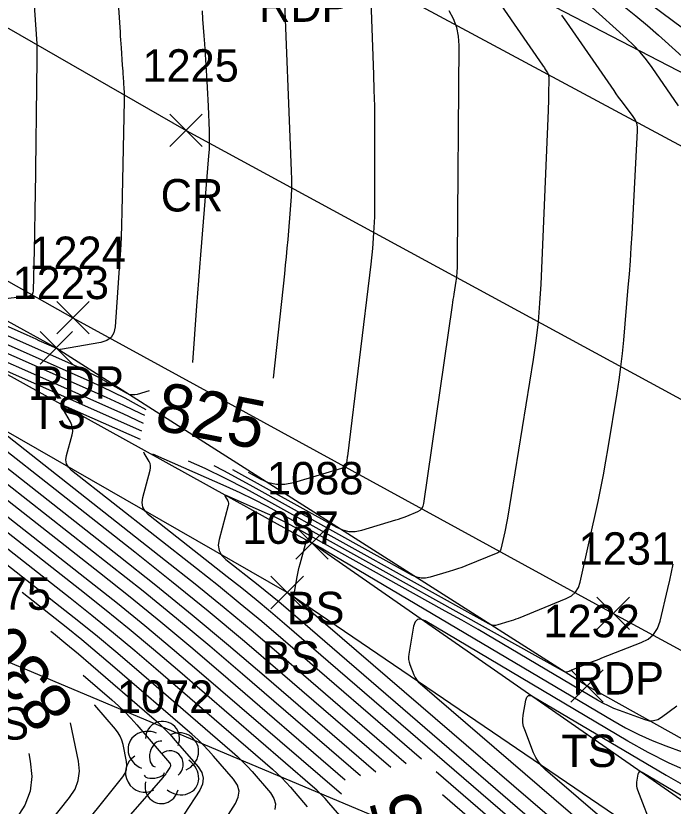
# Model space of a CAD drawing. Extents: x 1650836 to 1652450, y 332578 to 333908.
# Drawn here: x 1651914.59 to 1651955.14, y 332846.53 to 332895.25 of the extents above; entities that cross this region are included whole.
import ezdxf

# ---------------------------------------------------------------- set-up
doc = ezdxf.new("R2010")
doc.units = 0
for name, color, linetype in [('L_A', 7, 'Continuous'), ('L_I', 7, 'Continuous'), ('L_TIC', 7, 'Continuous'), ('LELB', 7, 'Continuous'), ('LSOGCMA', 7, 'Continuous'), ('LSOGCMA_T', 7, 'Continuous'), ('LSOGCMI', 7, 'Continuous'), ('LTD', 7, 'Continuous'), ('P_A', 7, 'Continuous'), ('P_I', 7, 'Continuous'), ('P_TIC', 7, 'Continuous'), ('PET', 7, 'Continuous'), ('PRC', 7, 'Continuous')]:
    doc.layers.add(name, color=color, linetype=linetype)

msp = doc.modelspace()

# ---------------------------------------------------------------- linework, layer by layer
at = {"layer": 'L_TIC'}
for points in [[(1651916.082, 332873.787), (1651918.082, 332875.787)], [(1651918.082, 332873.787), (1651916.082, 332875.787)], [(1651931.852, 332861.75), (1651933.852, 332863.75)], [(1651933.852, 332861.75), (1651931.852, 332863.75)], [(1651930.328, 332858.703), (1651932.328, 332860.703)], [(1651932.328, 332858.703), (1651930.328, 332860.703)], [(1651948.824, 332852.945), (1651950.824, 332854.945)], [(1651950.824, 332852.945), (1651948.824, 332854.945)]]:
    msp.add_lwpolyline(points, dxfattribs=at)
at = {"layer": 'LELB'}
for points in [[(1651863.072, 332944.289), (1651896.914, 332924.632), (1651933.94, 332903.012), (1651966.422, 332886.181), (1652000.17, 332869.987)], [(1651844.759, 332915.941), (1651880.379, 332894.976), (1651917.082, 332874.787), (1651949.824, 332853.945), (1651967.074, 332844.342), (1652000.53, 332828.254), (1652035.357, 332809.776), (1652067.23, 332793.489), (1652106.029, 332773.108), (1652143.274, 332753.324), (1652172.167, 332734.049)], [(1652048.756, 332662.461), (1652082.555, 332678.298), (1652130.366, 332703.201), (1652148.083, 332715.406), (1652159.47, 332726.367), (1652148.02, 332734.227), (1652128.413, 332739.339), (1652116.951, 332747.33), (1652106.793, 332756.875), (1652094.604, 332761.138), (1652083.802, 332764.466), (1652074.482, 332770.284), (1652065.17, 332770.428), (1652062.989, 332774.387), (1652054.537, 332784.724), (1652034.993, 332796.475), (1652025.062, 332801.1), (1652009.772, 332808.074), (1651988.967, 332816.401), (1651980.006, 332832.954), (1651960.575, 332843.477), (1651932.852, 332862.75), (1651890.753, 332886.019), (1651847.527, 332911.35)], [(1651992.104, 332790.093), (1651989.915, 332804.738), (1651988.967, 332816.401), (1651977.078, 332830.976), (1651959.162, 332840.786), (1651931.328, 332859.703), (1651889.406, 332883.733), (1651845.231, 332908.813)], [(1651981.067, 332787.388), (1651974.596, 332810.786), (1651972.976, 332830.46), (1651956.891, 332837.411), (1651913.583, 332855.638), (1651885.106, 332867.214), (1651834.429, 332888.588)]]:
    msp.add_lwpolyline(points, dxfattribs=at)
at = {"layer": 'LSOGCMA'}
for points in [[(1651930.489, 332872.912), (1651931.179, 332879.349), (1651931.234, 332879.876), (1651931.286, 332880.404), (1651931.334, 332880.932), (1651931.38, 332881.461), (1651931.555, 332883.576), (1651931.591, 332884.105), (1651931.61, 332884.634), (1651931.613, 332885.164), (1651931.6, 332885.693), (1651931.125, 332897.63)], [(1651897.967, 332882.132), (1651919.159, 332872.735), (1651919.884, 332872.404), (1651920.601, 332872.057), (1651921.31, 332871.693), (1651922.011, 332871.313), (1651922.614, 332870.978)], [(1651935.853, 332848.398), (1651928.577, 332854.669), (1651926.549, 332856.396), (1651924.502, 332858.101), (1651922.435, 332859.782), (1651920.349, 332861.439), (1651899.012, 332878.194)], [(1651893.954, 332818.867), (1651896.963, 332823.495), (1651897.482, 332824.253), (1651898.037, 332824.982), (1651898.626, 332825.683), (1651899.25, 332826.357), (1651908.749, 332836.109), (1651909.821, 332837.237), (1651910.864, 332838.389), (1651911.879, 332839.566), (1651912.866, 332840.769), (1651917.91, 332847.067), (1651918.241, 332847.578), (1651918.442, 332848.12), (1651918.511, 332848.694), (1651918.45, 332849.3), (1651917.966, 332851.678)], [(1651957.5, 332846.076), (1651953.218, 332848.613), (1651953.122, 332848.653), (1651953.048, 332848.647), (1651952.996, 332848.595), (1651952.964, 332848.496), (1651952.881, 332848.011), (1651952.868, 332847.891), (1651952.872, 332847.772), (1651952.892, 332847.655), (1651952.929, 332847.539), (1651953.907, 332845.029)]]:
    msp.add_lwpolyline(points, dxfattribs=at)
at = {"layer": 'LSOGCMI'}
for points in [[(1651913.008, 332877.716), (1651915.404, 332877.993), (1651915.52, 332878.023), (1651915.604, 332878.082), (1651915.656, 332878.171), (1651915.675, 332878.29), (1651915.757, 332881.666), (1651915.77, 332882.273), (1651915.782, 332882.88), (1651915.792, 332883.487), (1651915.8, 332884.094), (1651915.899, 332892.554), (1651915.9, 332892.619), (1651915.901, 332892.684), (1651915.902, 332892.75), (1651915.903, 332892.815), (1651915.908, 332893.143), (1651915.909, 332893.175), (1651915.909, 332893.207), (1651915.909, 332893.239), (1651915.909, 332893.271), (1651915.91, 332893.4), (1651915.91, 332893.432), (1651915.909, 332893.464), (1651915.908, 332893.496), (1651915.906, 332893.528), (1651915.416, 332900.654)], [(1651920.652, 332899.662), (1651921.02, 332894.241), (1651921.036, 332894.002), (1651921.052, 332893.762), (1651921.069, 332893.523), (1651921.085, 332893.284), (1651921.158, 332892.215), (1651921.171, 332892.031), (1651921.184, 332891.847), (1651921.196, 332891.663), (1651921.208, 332891.48), (1651921.257, 332890.745), (1651921.268, 332890.561), (1651921.274, 332890.377), (1651921.276, 332890.193), (1651921.275, 332890.009), (1651921.137, 332883.178), (1651921.116, 332882.385), (1651921.084, 332881.592), (1651921.043, 332880.799), (1651920.991, 332880.007), (1651920.709, 332876.078), (1651920.632, 332875.71), (1651920.461, 332875.426), (1651920.196, 332875.228), (1651919.838, 332875.116), (1651917.351, 332874.686), (1651917.343, 332874.684), (1651917.335, 332874.683), (1651917.327, 332874.681), (1651917.32, 332874.678), (1651917.289, 332874.669), (1651917.281, 332874.668), (1651917.274, 332874.668), (1651917.267, 332874.669), (1651917.26, 332874.672), (1651917.186, 332874.714), (1651917.171, 332874.722), (1651917.156, 332874.729), (1651917.141, 332874.737), (1651917.126, 332874.744), (1651916.038, 332875.226), (1651915.851, 332875.309), (1651915.665, 332875.392), (1651915.478, 332875.474), (1651915.292, 332875.557), (1651890.457, 332886.6)], [(1651943.174, 332897.874), (1651947.071, 332892.213), (1651947.111, 332892.154), (1651947.151, 332892.096), (1651947.19, 332892.037), (1651947.228, 332891.978), (1651947.382, 332891.741), (1651947.415, 332891.68), (1651947.439, 332891.617), (1651947.453, 332891.55), (1651947.457, 332891.481), (1651947.448, 332890.299), (1651947.446, 332890.078), (1651947.441, 332889.858), (1651947.434, 332889.637), (1651947.426, 332889.417), (1651946.967, 332878.7), (1651946.901, 332877.538), (1651946.799, 332876.379), (1651946.664, 332875.223), (1651946.495, 332874.071), (1651944.908, 332864.279), (1651944.873, 332864.072), (1651944.835, 332863.865), (1651944.794, 332863.659), (1651944.75, 332863.453), (1651944.514, 332862.384), (1651944.489, 332862.308), (1651944.448, 332862.245), (1651944.392, 332862.194), (1651944.322, 332862.156), (1651942.345, 332861.353), (1651942.093, 332861.254), (1651941.838, 332861.161), (1651941.581, 332861.074), (1651941.323, 332860.994), (1651940.139, 332860.641), (1651939.858, 332860.585), (1651939.583, 332860.586), (1651939.315, 332860.644), (1651939.053, 332860.76), (1651929.05, 332866.323), (1651927.42, 332867.206), (1651926.814, 332867.517)], [(1651936.482, 332896.176), (1651936.65, 332891.634), (1651936.682, 332890.659), (1651936.704, 332889.684), (1651936.718, 332888.708), (1651936.721, 332887.733), (1651936.719, 332883.831), (1651936.704, 332882.856), (1651936.659, 332881.883), (1651936.585, 332880.912), (1651936.482, 332879.943), (1651935.041, 332868.109), (1651935.032, 332868.041), (1651935.023, 332867.974), (1651935.014, 332867.906), (1651935.005, 332867.839), (1651934.948, 332867.447), (1651934.947, 332867.441), (1651934.944, 332867.436), (1651934.94, 332867.432), (1651934.935, 332867.429), (1651934.911, 332867.42), (1651934.9, 332867.415), (1651934.888, 332867.411), (1651931.714, 332866.465), (1651931.189, 332866.361), (1651930.675, 332866.363), (1651930.174, 332866.472), (1651929.683, 332866.687), (1651928.94, 332867.101)], [(1651955.721, 332894.496), (1651953.152, 332896.408)], [(1651955.474, 332889.692), (1651953.842, 332892.063), (1651953.488, 332892.546), (1651953.107, 332893.006), (1651952.699, 332893.442), (1651952.265, 332893.855), (1651949.925, 332895.951)], [(1651952.122, 332895.815), (1651952.839, 332895.242), (1651953.544, 332894.653), (1651954.235, 332894.048), (1651957.797, 332890.856)], [(1651925.229, 332867.827), (1651926.251, 332867.359), (1651927.51, 332866.75), (1651928.754, 332866.112), (1651929.984, 332865.446), (1651943.737, 332857.796), (1651943.886, 332857.73), (1651944.037, 332857.698), (1651944.192, 332857.697), (1651944.351, 332857.729), (1651945.02, 332857.928), (1651945.166, 332857.974), (1651945.311, 332858.023), (1651945.455, 332858.075), (1651945.598, 332858.131), (1651948.545, 332859.328), (1651948.861, 332859.498), (1651949.11, 332859.725), (1651949.291, 332860.008), (1651949.406, 332860.348), (1651950.5, 332865.308), (1651950.676, 332866.133), (1651950.84, 332866.96), (1651950.992, 332867.79), (1651951.133, 332868.621), (1651951.681, 332871.999), (1651951.804, 332872.809), (1651951.913, 332873.622), (1651952.006, 332874.435), (1651952.084, 332875.251), (1651952.368, 332878.518), (1651952.435, 332879.335), (1651952.496, 332880.153), (1651952.55, 332880.971), (1651952.598, 332881.789), (1651952.945, 332888.164), (1651952.938, 332888.405), (1651952.89, 332888.633), (1651952.801, 332888.849), (1651952.671, 332889.052), (1651952.07, 332889.838), (1651951.92, 332890.036), (1651951.774, 332890.235), (1651951.63, 332890.436), (1651951.488, 332890.639), (1651948.578, 332894.867), (1651948.266, 332895.292)], [(1651925.504, 332873.886), (1651925.755, 332877.371), (1651925.812, 332878.158), (1651925.872, 332878.944), (1651925.934, 332879.731), (1651925.998, 332880.517), (1651926.504, 332886.623), (1651926.53, 332887.005), (1651926.544, 332887.388), (1651926.546, 332887.77), (1651926.537, 332888.153), (1651926.476, 332889.684), (1651926.459, 332890.067), (1651926.44, 332890.45), (1651926.418, 332890.832), (1651926.394, 332891.215), (1651926.238, 332893.514), (1651926.204, 332894.025), (1651926.169, 332894.535), (1651926.135, 332895.046), (1651926.101, 332895.557)], [(1651927.947, 332867.295), (1651934.368, 332863.724), (1651934.744, 332863.558), (1651935.129, 332863.474), (1651935.523, 332863.473), (1651935.926, 332863.553), (1651938.024, 332864.178), (1651938.197, 332864.232), (1651938.368, 332864.29), (1651938.538, 332864.352), (1651938.706, 332864.418), (1651939.377, 332864.69), (1651939.527, 332864.772), (1651939.641, 332864.882), (1651939.72, 332865.02), (1651939.764, 332865.185), (1651941.522, 332877.416), (1651941.547, 332877.587), (1651941.573, 332877.758), (1651941.599, 332877.929), (1651941.627, 332878.1), (1651941.755, 332878.891), (1651941.772, 332879.008), (1651941.786, 332879.126), (1651941.796, 332879.245), (1651941.803, 332879.363), (1651941.823, 332879.838), (1651941.828, 332879.957), (1651941.831, 332880.076), (1651941.834, 332880.195), (1651941.835, 332880.314), (1651941.936, 332893.425), (1651941.9, 332893.994), (1651941.785, 332894.54), (1651941.589, 332895.062), (1651941.314, 332895.561)], [(1651893.034, 332884.873), (1651918.142, 332873.739), (1651918.512, 332873.57), (1651918.878, 332873.393), (1651919.24, 332873.207), (1651919.598, 332873.014), (1651921.394, 332872.015), (1651921.566, 332871.939), (1651921.741, 332871.901), (1651921.921, 332871.9), (1651922.105, 332871.937), (1651922.844, 332872.157)], [(1651889.505, 332883.676), (1651919.142, 332860.404), (1651920.855, 332859.042), (1651922.553, 332857.661), (1651924.235, 332856.261), (1651925.901, 332854.841), (1651934.668, 332847.285)], [(1651934.914, 332848.14), (1651927.239, 332854.755), (1651925.392, 332856.329), (1651923.528, 332857.881), (1651921.645, 332859.412), (1651919.745, 332860.921), (1651894.259, 332880.935)], [(1651934.841, 332845.65), (1651933.901, 332846.739), (1651933.662, 332847.007), (1651933.413, 332847.265), (1651933.154, 332847.514), (1651932.886, 332847.754), (1651924.563, 332854.928), (1651923.078, 332856.193), (1651921.579, 332857.441), (1651920.066, 332858.672), (1651918.538, 332859.886), (1651892.68, 332880.191)], [(1651922.541, 332870.608), (1651922.323, 332870.72), (1651921.255, 332871.238), (1651920.175, 332871.731), (1651902.901, 332879.391)], [(1651937.731, 332848.912), (1651930.898, 332854.802), (1651928.687, 332856.686), (1651926.454, 332858.545), (1651924.2, 332860.378), (1651921.926, 332862.185), (1651908.52, 332872.712), (1651908.392, 332872.84), (1651908.316, 332872.986), (1651908.29, 332873.148), (1651908.315, 332873.327), (1651908.518, 332874.078), (1651908.55, 332874.263), (1651908.545, 332874.444), (1651908.503, 332874.619), (1651908.424, 332874.79), (1651907.537, 332876.32), (1651907.421, 332876.574), (1651907.431, 332876.713), (1651907.569, 332876.739), (1651907.834, 332876.65), (1651921.192, 332870.727), (1651922.452, 332870.151)], [(1651896.023, 332876.573), (1651917.934, 332859.368), (1651919.276, 332858.303), (1651920.605, 332857.222), (1651921.921, 332856.126), (1651923.225, 332855.014), (1651930.412, 332848.82), (1651930.707, 332848.556), (1651930.992, 332848.281), (1651931.267, 332847.997), (1651931.531, 332847.701), (1651932.568, 332846.499)], [(1651903.766, 332875.453), (1651920.953, 332861.957), (1651923.225, 332860.152), (1651925.476, 332858.321), (1651927.706, 332856.464), (1651929.915, 332854.582), (1651936.792, 332848.655)], [(1651922.356, 332869.658), (1651912.767, 332873.909), (1651912.554, 332873.98), (1651912.444, 332873.96), (1651912.435, 332873.848), (1651912.529, 332873.644), (1651913.154, 332872.566), (1651913.253, 332872.353), (1651913.305, 332872.134), (1651913.311, 332871.908), (1651913.271, 332871.677), (1651913.018, 332870.74), (1651912.987, 332870.516), (1651913.019, 332870.313), (1651913.114, 332870.131), (1651913.273, 332869.971), (1651923.828, 332861.683), (1651925.643, 332860.241), (1651927.44, 332858.779), (1651929.221, 332857.297), (1651930.985, 332855.794), (1651938.671, 332849.169)], [(1651899.367, 332872.956), (1651917.33, 332858.851), (1651918.486, 332857.933), (1651919.63, 332857.002), (1651920.764, 332856.058), (1651921.887, 332855.101), (1651927.937, 332849.887), (1651928.26, 332849.598), (1651928.571, 332849.297), (1651928.872, 332848.986), (1651929.161, 332848.663), (1651930.295, 332847.349), (1651930.514, 332847.015), (1651930.603, 332846.673), (1651930.564, 332846.321)], [(1651939.61, 332849.427), (1651931.072, 332856.786), (1651929.756, 332857.907), (1651928.427, 332859.013), (1651927.085, 332860.105), (1651925.731, 332861.18), (1651918.027, 332867.23), (1651917.836, 332867.422), (1651917.722, 332867.64), (1651917.683, 332867.883), (1651917.721, 332868.152), (1651918.063, 332869.418), (1651918.099, 332869.625), (1651918.093, 332869.827), (1651918.046, 332870.024), (1651917.958, 332870.215), (1651917.521, 332870.968), (1651917.45, 332871.122), (1651917.457, 332871.207), (1651917.54, 332871.222), (1651917.7, 332871.168), (1651922.256, 332869.148)], [(1651952.686, 332839.223), (1651931.159, 332857.777), (1651930.29, 332858.518), (1651929.413, 332859.248), (1651928.528, 332859.968), (1651927.634, 332860.678), (1651922.781, 332864.489), (1651922.558, 332864.713), (1651922.425, 332864.967), (1651922.38, 332865.251), (1651922.424, 332865.564), (1651922.878, 332867.247), (1651922.902, 332867.387), (1651922.899, 332867.523), (1651922.867, 332867.655), (1651922.807, 332867.784), (1651922.513, 332868.292), (1651922.48, 332868.364)], [(1651923.01, 332868.261), (1651927.542, 332866.251), (1651928.401, 332865.859), (1651929.249, 332865.448), (1651930.088, 332865.017), (1651930.918, 332864.568), (1651948.422, 332854.832), (1651948.456, 332854.817), (1651948.491, 332854.809), (1651948.527, 332854.809), (1651948.563, 332854.816), (1651948.717, 332854.862), (1651948.751, 332854.873), (1651948.785, 332854.884), (1651948.818, 332854.896), (1651948.85, 332854.909), (1651950.059, 332855.4), (1651950.228, 332855.468), (1651950.397, 332855.536), (1651950.566, 332855.602), (1651950.736, 332855.669), (1651953.171, 332856.612), (1651953.59, 332856.829), (1651953.923, 332857.122), (1651954.168, 332857.491), (1651954.326, 332857.936), (1651954.807, 332859.956), (1651954.923, 332860.454), (1651955.034, 332860.953), (1651955.141, 332861.453)], [(1651955.354, 332852.707), (1651954.419, 332852), (1651954.18, 332851.858), (1651953.931, 332851.786), (1651953.671, 332851.782), (1651953.401, 332851.848), (1651951.83, 332852.422), (1651951.48, 332852.559), (1651951.137, 332852.712), (1651950.802, 332852.88), (1651950.475, 332853.064), (1651945.114, 332856.241), (1651944.111, 332856.83), (1651943.104, 332857.414), (1651942.093, 332857.99), (1651941.077, 332858.559), (1651931.852, 332863.69), (1651931.423, 332863.923), (1651930.989, 332864.145), (1651930.55, 332864.358), (1651930.106, 332864.561), (1651927.567, 332865.687), (1651927.511, 332865.705), (1651927.482, 332865.7), (1651927.48, 332865.67), (1651927.504, 332865.617), (1651927.657, 332865.354), (1651927.688, 332865.287), (1651927.704, 332865.219), (1651927.706, 332865.148), (1651927.693, 332865.076), (1651927.127, 332862.976), (1651927.076, 332862.618), (1651927.128, 332862.295), (1651927.28, 332862.004), (1651927.535, 332861.748), (1651929.537, 332860.176), (1651929.97, 332859.831), (1651930.399, 332859.482), (1651930.825, 332859.128), (1651931.246, 332858.769), (1651955.161, 332838.157)], [(1651956.925, 332837.787), (1651931.782, 332859.392), (1651931.775, 332859.399), (1651931.769, 332859.406), (1651931.764, 332859.413), (1651931.761, 332859.422), (1651931.747, 332859.457), (1651931.744, 332859.466), (1651931.743, 332859.475), (1651931.742, 332859.484), (1651931.743, 332859.493), (1651931.947, 332860.677), (1651931.984, 332860.877), (1651932.025, 332861.076), (1651932.071, 332861.274), (1651932.122, 332861.471), (1651932.509, 332862.905), (1651932.51, 332862.91), (1651932.509, 332862.914), (1651932.508, 332862.919), (1651932.506, 332862.923), (1651932.496, 332862.941), (1651932.495, 332862.945), (1651932.495, 332862.946), (1651932.497, 332862.947), (1651932.5, 332862.946), (1651932.669, 332862.871), (1651932.699, 332862.857), (1651932.728, 332862.843), (1651932.757, 332862.828), (1651932.785, 332862.813), (1651933.333, 332862.508), (1651933.434, 332862.452), (1651933.534, 332862.395), (1651933.634, 332862.337), (1651933.733, 332862.279), (1651951.404, 332851.807), (1651952.199, 332851.36), (1651953.012, 332850.952), (1651953.843, 332850.581), (1651954.692, 332850.249), (1651958.708, 332848.782)], [(1651926.077, 332843.47), (1651928.13, 332846.69), (1651928.314, 332847.083), (1651928.356, 332847.465), (1651928.259, 332847.836), (1651928.021, 332848.198), (1651926.791, 332849.625), (1651926.477, 332849.975), (1651926.151, 332850.313), (1651925.812, 332850.639), (1651925.462, 332850.953), (1651920.549, 332855.187), (1651919.607, 332855.99), (1651918.656, 332856.782), (1651917.696, 332857.563), (1651916.727, 332858.333), (1651914.988, 332859.698)], [(1651965.521, 332845.166), (1651957.555, 332848.076), (1651956.207, 332848.604), (1651954.887, 332849.192), (1651953.596, 332849.841), (1651952.333, 332850.55), (1651939.84, 332857.954), (1651939.571, 332858.065), (1651939.363, 332858.048), (1651939.214, 332857.9), (1651939.126, 332857.623), (1651938.831, 332855.907), (1651938.813, 332855.741), (1651938.818, 332855.577), (1651938.846, 332855.416), (1651938.896, 332855.256), (1651939.143, 332854.624), (1651939.213, 332854.472), (1651939.299, 332854.332), (1651939.403, 332854.204), (1651939.523, 332854.087), (1651957.038, 332839.037)], [(1651916.74, 332857.325), (1651916.906, 332857.193), (1651917.682, 332856.562), (1651918.45, 332855.922), (1651919.211, 332855.274), (1651922.987, 332852.019), (1651923.365, 332851.681), (1651923.73, 332851.33), (1651924.082, 332850.965), (1651924.42, 332850.587), (1651925.833, 332848.949), (1651926.056, 332848.609), (1651926.148, 332848.259), (1651926.108, 332847.899), (1651925.935, 332847.53), (1651924.982, 332846.035)], [(1651918.744, 332854.61), (1651920.512, 332853.086), (1651920.918, 332852.723), (1651921.31, 332852.346), (1651921.687, 332851.954), (1651922.05, 332851.548), (1651924.065, 332849.212), (1651924.112, 332849.141), (1651924.132, 332849.067), (1651924.123, 332848.992), (1651924.087, 332848.914), (1651923.886, 332848.6), (1651923.835, 332848.522), (1651923.78, 332848.447), (1651923.723, 332848.373), (1651923.663, 332848.302), (1651921.514, 332845.852)], [(1651957.151, 332840.287), (1651947.264, 332848.782), (1651947.031, 332849.009), (1651946.829, 332849.258), (1651946.661, 332849.531), (1651946.525, 332849.827), (1651945.977, 332851.233), (1651945.907, 332851.453), (1651945.869, 332851.677), (1651945.862, 332851.904), (1651945.886, 332852.134), (1651946.045, 332853.06), (1651946.105, 332853.248), (1651946.206, 332853.347), (1651946.347, 332853.359), (1651946.529, 332853.283), (1651954.704, 332848.439), (1651955.705, 332847.877), (1651956.728, 332847.362), (1651957.775, 332846.896), (1651958.844, 332846.477)], [(1651894.722, 332818.242), (1651896.07, 332820.316), (1651896.303, 332820.655), (1651896.551, 332820.982), (1651896.815, 332821.296), (1651897.095, 332821.598), (1651909.521, 332834.357), (1651910.814, 332835.716), (1651912.072, 332837.106), (1651913.296, 332838.526), (1651914.486, 332839.975), (1651921.189, 332848.345), (1651921.329, 332848.561), (1651921.414, 332848.791), (1651921.443, 332849.034), (1651921.417, 332849.29), (1651921.203, 332850.342), (1651921.134, 332850.598), (1651921.035, 332850.839), (1651920.905, 332851.064), (1651920.745, 332851.275), (1651919.463, 332852.761), (1651919.451, 332852.775)], [(1651915.388, 332849.775), (1651915.483, 332849.311), (1651915.579, 332848.355), (1651915.47, 332847.45), (1651915.154, 332846.594), (1651914.631, 332845.788), (1651911.247, 332841.562), (1651910.463, 332840.607), (1651909.656, 332839.672), (1651908.828, 332838.757), (1651907.977, 332837.862), (1651901.406, 332831.115), (1651900.437, 332830.07), (1651899.522, 332828.982), (1651898.662, 332827.85), (1651897.857, 332826.675), (1651893.186, 332819.491)], [(1651950.211, 332840.289), (1651940.517, 332848.645)], [(1651940.899, 332847.248), (1651947.736, 332841.356)]]:
    msp.add_lwpolyline(points, dxfattribs=at)
at = {"layer": 'LTD'}
msp.add_line((1651923.595, 332849.283), (1651923.595, 332849.283), dxfattribs=at)
msp.add_line((1651923.595, 332849.283), (1651923.595, 332849.283), dxfattribs=at)
msp.add_arc((1651923.641, 332850.716), 1.047, 335.5272, 180.9563, dxfattribs=at)
for centre, major_axis, ratio, start_param, end_param in [((1651922.803, 332849.949), (1.21, -0.512), 0.895232, 1.570796, 4.712389), ((1651924.636, 332849.866), (-1.141, -0.483), 0.949671, 1.570796, 4.712389), ((1651923.386, 332849.741), (-0.208, -0.792), 0.645439, 3.141593, 6.283185), ((1651924.095, 332849.116), (-0.5, 0.667), 0.989748, 3.141593, 6.283185), ((1651922.511, 332848.574), (0.584, -1.042), 0.959034, 3.141593, 6.283185), ((1651924.595, 332848.449), (-1.09, 0.792), 0.841452, 1.570796, 4.712389), ((1651923.136, 332848.532), (-0.625, -0.083), 0.423636, 0, 3.141593), ((1651923.595, 332847.783), (0.265, 1.061), 0.942809, 1.570796, 4.712389)]:
    msp.add_ellipse(centre, major_axis=major_axis, ratio=ratio, start_param=start_param, end_param=end_param, dxfattribs=at)
at = {"layer": 'P_TIC'}
for points in [[(1651924.09, 332887.189), (1651926.09, 332889.189)], [(1651926.09, 332887.189), (1651924.09, 332889.189)], [(1651917.116, 332875.642), (1651919.116, 332877.642)], [(1651919.116, 332875.642), (1651917.116, 332877.642)], [(1651950.432, 332857.415), (1651952.432, 332859.415)], [(1651952.432, 332857.415), (1651950.432, 332859.415)]]:
    msp.add_lwpolyline(points, dxfattribs=at)
at = {"layer": 'PET'}
for points in [[(1651782.185, 332994.087), (1651800.504, 332980.945), (1651823.969, 332965.234), (1651861.092, 332941.311), (1651895.497, 332920.881), (1651932.1, 332899.878), (1651964.344, 332882.546), (1651997.084, 332865.287), (1652030.302, 332847.665), (1652049.548, 332837.673), (1652081.974, 332820.953), (1652121.026, 332800.401), (1652157.819, 332781.161), (1652191.945, 332763.077), (1652232.596, 332742.33), (1652251.93, 332731.59), (1652295.202, 332708.727), (1652345.726, 332682.336), (1652379.152, 332664.868), (1652402.111, 332652.828)], [(1651764.546, 332972.615), (1651784.506, 332958.597), (1651809.702, 332941.927), (1651846.26, 332918.158), (1651881.765, 332897.162), (1651918.116, 332876.642), (1651951.432, 332858.415), (1651975.296, 332845.48), (1652002.223, 332831.337), (1652037.173, 332813.417), (1652069.296, 332796.636), (1652107.428, 332776.545), (1652145.079, 332756.921), (1652175.234, 332740.226), (1652190.754, 332731.861), (1652206.573, 332723.523), (1652239.422, 332706.921), (1652282.404, 332684.366), (1652332.494, 332658.525), (1652365.542, 332641.171), (1652388.914, 332629.021)]]:
    msp.add_lwpolyline(points, dxfattribs=at)
at = {"layer": 'PRC'}
msp.add_lwpolyline([(1651773.612, 332982.822), (1651792.672, 332969.525), (1651816.542, 332953.47), (1651853.779, 332929.89), (1651888.829, 332909.027), (1651925.09, 332888.189), (1651957.726, 332870.48), (1651982.519, 332857.297), (1652019.654, 332837.681), (1652042.767, 332825.192), (1652076.048, 332808.311), (1652114.48, 332787.851), (1652150.944, 332769.103), (1652185.791, 332750.516), (1652225.777, 332729.89), (1652246.28, 332718.635), (1652288.707, 332696.529), (1652339.002, 332669.86), (1652372.556, 332652.699), (1652395.364, 332640.33)], dxfattribs=at)

# ---------------------------------------------------------------- texts
at = {"layer": 'L_A'}
for s, p in [('TS', (1651915.491, 332869.787)), ('BS', (1651931.293, 332857.75)), ('BS', (1651929.769, 332854.703)), ('TS', (1651911.993, 332850.638)), ('TS', (1651948.233, 332848.945))]:
    msp.add_text(s, height=2, dxfattribs=at).set_placement(p)
at = {"layer": 'L_I'}
for s, p in [('1223', (1651914.389, 332877.787)), ('1088', (1651930.081, 332865.75)), ('1087', (1651928.557, 332862.703)), ('1075', (1651910.812, 332858.638)), ('1232', (1651947.131, 332856.945)), ('1072', (1651920.823, 332852.283))]:
    msp.add_text(s, height=2, dxfattribs=at).set_placement(p)
at = {"layer": 'LSOGCMA_T'}
for s, rotation, p in [('825', 348.9359, (1651923.065, 332869.778)), ('830', 126.4323, (1651918.341, 332852.63)), ('825', 105.318, (1651941.007, 332841.176))]:
    msp.add_text(s, height=3, rotation=rotation, dxfattribs=at).set_placement(p)
at = {"layer": 'P_A'}
for s, p in [('RDP', (1651929.588, 332894.878)), ('CR', (1651923.523, 332883.189)), ('RDP', (1651915.604, 332871.642)), ('RDP', (1651948.92, 332853.415))]:
    msp.add_text(s, height=2, dxfattribs=at).set_placement(p)
at = {"layer": 'P_I'}
for s, p in [('1225', (1651922.397, 332891.189)), ('1224', (1651915.423, 332879.642)), ('1231', (1651949.306, 332861.415))]:
    msp.add_text(s, height=2, dxfattribs=at).set_placement(p)

doc.saveas('drawing.dxf')
